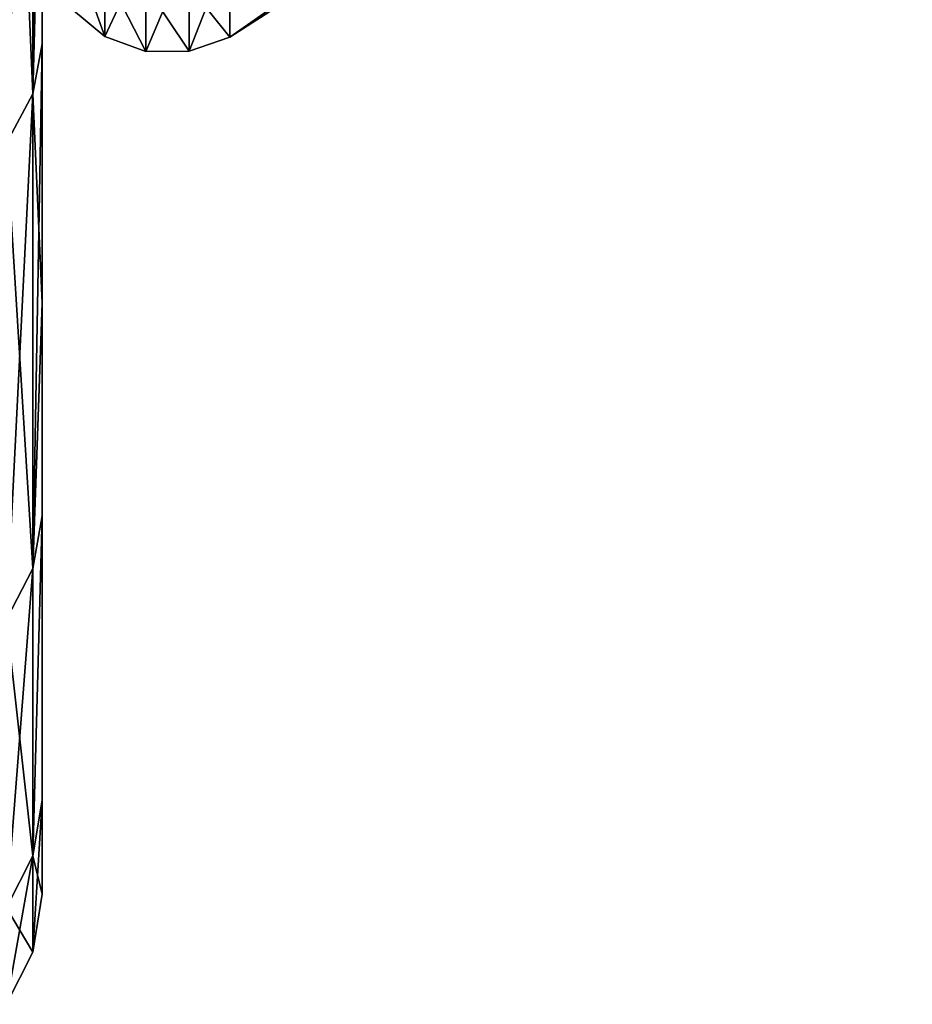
# Model space of a CAD drawing. Header units: millimetres. Extents: x -147 to 182, y -41 to 41.
# Tile 256 of 309: x 136.96 to 138.39, y -22.88 to -21.3. Entities that reach past the tile are written whole.
import ezdxf

# ---------------------------------------------------------------- set-up
doc = ezdxf.new("R2010")
doc.units = ezdxf.units.MM
doc.header["$LTSCALE"] = 51.403556
for name, color, linetype in [('1', 7, 'CONTINUOUS'), ('10', 7, 'CONTINUOUS'), ('11', 7, 'CONTINUOUS'), ('16', 7, 'CONTINUOUS'), ('18', 7, 'CONTINUOUS')]:
    doc.layers.add(name, color=color, linetype=linetype)

msp = doc.modelspace()

# ---------------------------------------------------------------- linework, layer by layer
at = {"layer": '1', "color": 7, "linetype": 'CONTINUOUS'}
for points in [[(137, -20.8507, 8.9743), (137, -21.3377, 7.7453), (137, -18.9042, 9.494), (137, -20.8507, 8.9743)], [(137, -18.9042, 9.494), (137, -21.3377, 7.7453), (137, -19.8786, 7.2352), (137, -18.9042, 9.494)], [(137, -21.7527, 6.4892), (137, -22.0937, 5.2115), (137, -19.8786, 7.2352), (137, -21.7527, 6.4892)], [(137, -19.8786, 7.2352), (137, -22.0937, 5.2115), (137, -20.5841, 4.8785), (137, -19.8786, 7.2352)], [(137, -21.3377, 7.7453), (137, -21.7527, 6.4892), (137, -19.8786, 7.2352), (137, -21.3377, 7.7453)], [(137, -21.3379, -7.7448), (137, -20.8509, -8.9738), (137, -19.8786, -7.2352), (137, -21.3379, -7.7448)], [(137, -21.7529, -6.4887), (137, -21.3379, -7.7448), (137, -19.8786, -7.2352), (137, -21.7529, -6.4887)], [(137, -20.5841, -4.8785), (137, -21.7529, -6.4887), (137, -19.8786, -7.2352), (137, -20.5841, -4.8785)], [(137, -22.0937, 5.2115), (137, -22.549, 2.6141), (137, -20.5841, 4.8785), (137, -22.0937, 5.2115)], [(137, -20.5841, 4.8785), (137, -22.549, 2.6141), (137, -21.0113, 2.4559), (137, -20.5841, 4.8785)], [(137, -22.0938, -5.211), (137, -21.7529, -6.4887), (137, -20.5841, -4.8785), (137, -22.0938, -5.211)], [(137, -22.549, -2.6138), (137, -22.0938, -5.211), (137, -20.5841, -4.8785), (137, -22.549, -2.6138)], [(137, -21.0113, -2.4559), (137, -22.549, -2.6138), (137, -20.5841, -4.8785), (137, -21.0113, -2.4559)], [(137, -22.549, 2.6141), (137, -22.7), (137, -21.0113, 2.4559), (137, -22.549, 2.6141)], [(137, -21.0113, 2.4559), (137, -22.7), (137, -21.1543, 0), (137, -21.0113, 2.4559)], [(137, -21.1543, 0), (137, -22.549, -2.6138), (137, -21.0113, -2.4559), (137, -21.1543, 0)], [(137, -22.7), (137, -22.549, -2.6138), (137, -21.1543, 0), (137, -22.7)]]:
    msp.add_3dface(points, dxfattribs=at)
at = {"layer": '10', "color": 7, "linetype": 'CONTINUOUS'}
for points in [[(136.9854, -21.4179, -7.7955), (136.9428, -20.4429, -10.2668), (136.9854, -20.3681, -10.2292), (136.9854, -21.4179, -7.7955)], [(137, -20.8509, -8.9738), (136.9854, -21.4179, -7.7955), (136.9854, -20.3681, -10.2292), (137, -20.8509, -8.9738)], [(136.9428, -21.4966, -7.8241), (136.9428, -20.4429, -10.2668), (136.9854, -21.4179, -7.7955), (136.9428, -21.4966, -7.8241)], [(137, -20.8509, -8.9738), (137, -21.3379, -7.7448), (136.9854, -21.4179, -7.7955), (137, -20.8509, -8.9738)], [(137, -21.3379, -7.7448), (137, -21.7529, -6.4887), (136.9854, -21.4179, -7.7955), (137, -21.3379, -7.7448)], [(136.9854, -22.1781, -5.2563), (136.9428, -21.4966, -7.8241), (136.9854, -21.4179, -7.7955), (136.9854, -22.1781, -5.2563)], [(137, -21.7529, -6.4887), (136.9854, -22.1781, -5.2563), (136.9854, -21.4179, -7.7955), (137, -21.7529, -6.4887)], [(136.9428, -22.2596, -5.2756), (136.9428, -21.4966, -7.8241), (136.9854, -22.1781, -5.2563), (136.9428, -22.2596, -5.2756)], [(137, -21.7529, -6.4887), (137, -22.0938, -5.211), (136.9854, -22.1781, -5.2563), (137, -21.7529, -6.4887)], [(137, -22.0938, -5.211), (137, -22.549, -2.6138), (136.9854, -22.6383, -2.646), (137, -22.0938, -5.211)], [(137, -22.0938, -5.211), (136.9854, -22.6383, -2.646), (136.9854, -22.1781, -5.2563), (137, -22.0938, -5.211)], [(136.9854, -22.6383, -2.646), (136.9428, -22.2596, -5.2756), (136.9854, -22.1781, -5.2563), (136.9854, -22.6383, -2.646)], [(136.9428, -22.7215, -2.6558), (136.9428, -22.2596, -5.2756), (136.9854, -22.6383, -2.646), (136.9428, -22.7215, -2.6558)], [(137, -22.549, -2.6138), (137, -22.7), (136.9854, -22.6383, -2.646), (137, -22.549, -2.6138)], [(136.9854, -22.7924), (136.9428, -22.7215, -2.6558), (136.9854, -22.6383, -2.646), (136.9854, -22.7924)], [(137, -22.7), (136.9854, -22.7924), (136.9854, -22.6383, -2.646), (137, -22.7)], [(136.9428, -22.8762, 0), (136.9428, -22.7215, -2.6558), (136.9854, -22.7924), (136.9428, -22.8762, 0)]]:
    msp.add_3dface(points, dxfattribs=at)
at = {"layer": '11', "color": 7, "linetype": 'CONTINUOUS'}
for points in [[(137, -20.8507, 8.9743), (137, -20.2935, 10.1718), (136.9854, -21.4179, 7.7955), (137, -20.8507, 8.9743)], [(137, -20.2935, 10.1718), (136.9854, -20.3681, 10.2292), (136.9854, -21.4179, 7.7955), (137, -20.2935, 10.1718)], [(136.9428, -20.4429, 10.2668), (136.9428, -21.4966, 7.8241), (136.9854, -20.3681, 10.2292), (136.9428, -20.4429, 10.2668)], [(136.9854, -20.3681, 10.2292), (136.9428, -21.4966, 7.8241), (136.9854, -21.4179, 7.7955), (136.9854, -20.3681, 10.2292)], [(137, -21.3377, 7.7453), (137, -20.8507, 8.9743), (136.9854, -21.4179, 7.7955), (137, -21.3377, 7.7453)], [(137, -21.7527, 6.4892), (137, -21.3377, 7.7453), (136.9854, -22.1781, 5.2563), (137, -21.7527, 6.4892)], [(137, -21.3377, 7.7453), (136.9854, -21.4179, 7.7955), (136.9854, -22.1781, 5.2563), (137, -21.3377, 7.7453)], [(136.9428, -21.4966, 7.8241), (136.9428, -22.2596, 5.2756), (136.9854, -21.4179, 7.7955), (136.9428, -21.4966, 7.8241)], [(136.9854, -21.4179, 7.7955), (136.9428, -22.2596, 5.2756), (136.9854, -22.1781, 5.2563), (136.9854, -21.4179, 7.7955)], [(137, -22.0937, 5.2115), (137, -21.7527, 6.4892), (136.9854, -22.1781, 5.2563), (137, -22.0937, 5.2115)], [(137, -22.549, 2.6141), (137, -22.0937, 5.2115), (136.9854, -22.6383, 2.646), (137, -22.549, 2.6141)], [(137, -22.0937, 5.2115), (136.9854, -22.1781, 5.2563), (136.9854, -22.6383, 2.646), (137, -22.0937, 5.2115)], [(136.9428, -22.2596, 5.2756), (136.9428, -22.7215, 2.6558), (136.9854, -22.1781, 5.2563), (136.9428, -22.2596, 5.2756)], [(136.9854, -22.1781, 5.2563), (136.9428, -22.7215, 2.6558), (136.9854, -22.6383, 2.646), (136.9854, -22.1781, 5.2563)], [(137, -22.7), (137, -22.549, 2.6141), (136.9854, -22.7924), (137, -22.7)], [(136.9854, -22.7924), (137, -22.549, 2.6141), (136.9854, -22.6383, 2.646), (136.9854, -22.7924)], [(136.9428, -22.8762, 0), (136.9854, -22.7924), (136.9854, -22.6383, 2.646), (136.9428, -22.8762, 0)], [(136.9428, -22.7215, 2.6558), (136.9428, -22.8762, 0), (136.9854, -22.6383, 2.646), (136.9428, -22.7215, 2.6558)]]:
    msp.add_3dface(points, dxfattribs=at)
at = {"layer": '16', "color": 7, "linetype": 'CONTINUOUS'}
for points in [[(139.023, -20.1224, -2.0135), (139.023, -20.2213, 0.2521), (137.3009, -21.327, 0), (139.023, -20.1224, -2.0135)], [(137.3009, -21.1828, -2.4759), (139.023, -20.1224, -2.0135), (137.3009, -21.327, 0), (137.3009, -21.1828, -2.4759)], [(137.3009, -21.327, 0), (139.023, -20.2213, 0.2521), (137.3009, -21.1828, 2.4759), (137.3009, -21.327, 0)]]:
    msp.add_3dface(points, dxfattribs=at)
at = {"layer": '18', "color": 7, "linetype": 'CONTINUOUS'}
for points in [[(137.1003, -21.1622, 2.652), (137.0469, -21.2814, 0.2653), (137.1003, -21.3261, 0.2659), (137.1003, -21.1622, 2.652)], [(137.1003, -21.1622, 2.652), (137.1003, -21.3261, 0.2659), (137.1659, -21.1857, 2.6549), (137.1003, -21.1622, 2.652)], [(137.0469, -21.2814, 0.2653), (137.0469, -21.1772, -2.1191), (137.1003, -21.3261, 0.2659), (137.0469, -21.2814, 0.2653)], [(137.1003, -21.3261, 0.2659), (137.0469, -21.1772, -2.1191), (137.1003, -21.2218, -2.1236), (137.1003, -21.3261, 0.2659)], [(137.1659, -21.1857, 2.6549), (137.1003, -21.3261, 0.2659), (137.1659, -21.3498, 0.2662), (137.1659, -21.1857, 2.6549)], [(137.1659, -21.1857, 2.6549), (137.1659, -21.3498, 0.2662), (137.2356, -21.1855, 2.6549), (137.1659, -21.1857, 2.6549)], [(137.2356, -21.1855, 2.6549), (137.1659, -21.3498, 0.2662), (137.2356, -21.3495, 0.2662), (137.2356, -21.1855, 2.6549)], [(137.3009, -21.1828, -2.4759), (137.3009, -21.327, 0), (137.2356, -21.2451, -2.1259), (137.3009, -21.1828, -2.4759)], [(137.3009, -21.327, 0), (137.3009, -21.1828, 2.4759), (137.2356, -21.3495, 0.2662), (137.3009, -21.327, 0)], [(137.3009, -21.1828, 2.4759), (137.2356, -21.1855, 2.6549), (137.2356, -21.3495, 0.2662), (137.3009, -21.1828, 2.4759)], [(137.1003, -21.3261, 0.2659), (137.1003, -21.2218, -2.1236), (137.1659, -21.3498, 0.2662), (137.1003, -21.3261, 0.2659)], [(137.1659, -21.3498, 0.2662), (137.1003, -21.2218, -2.1236), (137.1659, -21.2453, -2.1259), (137.1659, -21.3498, 0.2662)], [(137.2356, -21.3495, 0.2662), (137.1659, -21.2453, -2.1259), (137.2356, -21.2451, -2.1259), (137.2356, -21.3495, 0.2662)], [(137.1659, -21.3498, 0.2662), (137.1659, -21.2453, -2.1259), (137.2356, -21.3495, 0.2662), (137.1659, -21.3498, 0.2662)], [(137.3009, -21.327, 0), (137.2356, -21.3495, 0.2662), (137.2356, -21.2451, -2.1259), (137.3009, -21.327, 0)]]:
    msp.add_3dface(points, dxfattribs=at)

doc.saveas('drawing.dxf')
